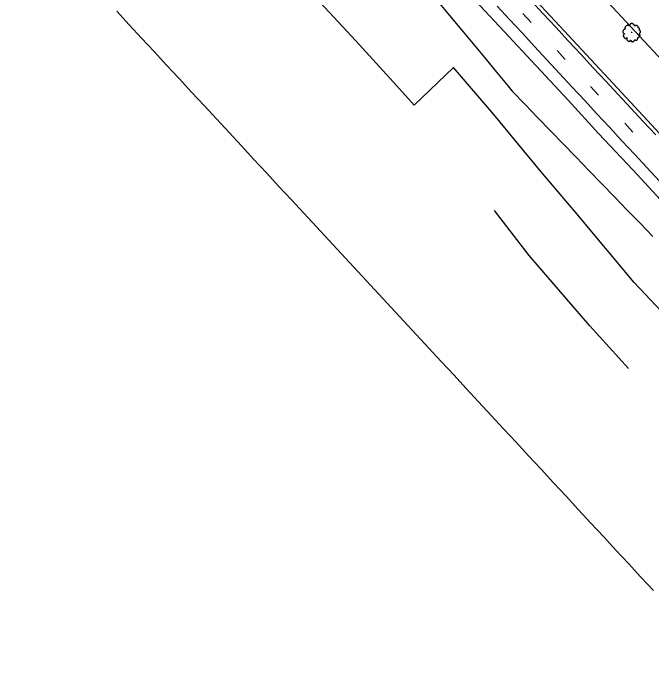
# Model space of a CAD drawing. Extents: x 2132221 to 2141942, y 535736 to 547298.
# Drawn here: x 2132442 to 2132964, y 545931 to 546461 of the extents above; entities that cross this region are included whole.
import ezdxf

# ---------------------------------------------------------------- set-up
doc = ezdxf.new("R2010")
doc.units = 0
for name, color, linetype in [('RD_EX_Fence_Other', 7, 'Continuous'), ('RD_EX_Misc', 7, 'Continuous'), ('RD_EX_Road', 7, 'Continuous'), ('RD_EX_VEG', 7, 'Continuous'), ('RD_HC_Cl', 7, 'Continuous'), ('TOPO_E_TLIML-Line', 7, 'Continuous')]:
    doc.layers.add(name, color=color, linetype=linetype)

msp = doc.modelspace()

# ---------------------------------------------------------------- linework, layer by layer
at = {"layer": 'RD_EX_Fence_Other'}
msp.add_line((2132981.11, 546207.18), (2132949.86, 546240.46), dxfattribs=at)
for points in [[(2132949.86, 546240.46), (2132901.43, 546298.13), (2132873.66, 546330.82), (2132834.97, 546377.63), (2132802.21, 546416.07), (2132770, 546385.42), (2132755.5, 546401.26), (2132722.39, 546437.71), (2132682.2, 546481.11), (2132628.94, 546536.16), (2132577.77, 546591.68), (2132538.26, 546633.84)], [(2132945.22, 546170.36), (2132913.63, 546205.17), (2132864.04, 546262.56), (2132835.65, 546299.16)]]:
    msp.add_lwpolyline(points, dxfattribs=at)
at = {"layer": 'RD_EX_Misc'}
for p, q in [((2132858.82, 546460.06), (2132865.53, 546452.81)), ((2132886.77, 546429.96), (2132893.47, 546422.71)), ((2132914, 546400.62), (2132920.7, 546393.38)), ((2132942.02, 546370.64), (2132948.73, 546363.39))]:
    msp.add_line(p, q, dxfattribs=at)
for points in [[(2132865.31, 546470.9), (2132875.51, 546459.91), (2132885.72, 546448.91), (2132895.92, 546437.91), (2132906.12, 546426.92), (2132916.32, 546415.92), (2132926.53, 546404.93), (2132936.73, 546393.93), (2132946.93, 546382.94), (2132957.14, 546371.94), (2132967.34, 546360.95)], [(2132837.72, 546466.27), (2132847.92, 546455.27), (2132858.12, 546444.27), (2132868.32, 546433.27), (2132878.52, 546422.27), (2132888.72, 546411.28), (2132898.91, 546400.28), (2132909.11, 546389.28), (2132919.31, 546378.28), (2132929.51, 546367.28), (2132939.71, 546356.28), (2132949.91, 546345.29), (2132960.11, 546334.29), (2132970.31, 546323.29)]]:
    msp.add_lwpolyline(points, dxfattribs=at)
at = {"layer": 'RD_EX_Road'}
for points in [[(2132558.86, 546805.33), (2132586.59, 546775.83), (2132616.52, 546743.7), (2132648.82, 546709), (2132681.31, 546673.68), (2132728.23, 546623.24), (2132759.22, 546589.75), (2132794.57, 546551.34), (2132826.29, 546517.17), (2132858.43, 546482.74), (2132892.56, 546446), (2132936.22, 546399.08), (2132963.92, 546369.17), (2132993.89, 546336.74), (2133024.93, 546303.4), (2133045.55, 546281.31), (2133079.95, 546244.07)], [(2132534.12, 546778.6), (2132550.88, 546760.69), (2132573.37, 546736.42), (2132594.17, 546714.08), (2132620.31, 546686), (2132640.1, 546664.6), (2132660.81, 546642.36), (2132680.08, 546621.37), (2132706.56, 546592.67), (2132731.48, 546566.07), (2132754.11, 546541.55), (2132777.18, 546516.84), (2132791.46, 546501.77), (2132819.98, 546470.76), (2132843.57, 546445.49), (2132869.74, 546417.29), (2132895.83, 546389.26), (2132920.66, 546362.25), (2132948.65, 546332.47), (2132974.62, 546304.38), (2133004.66, 546271.97), (2133022.43, 546252.61), (2133060.7, 546211.59)]]:
    msp.add_lwpolyline(points, dxfattribs=at)
at = {"layer": 'RD_EX_VEG'}
msp.add_lwpolyline([(2132789.44, 546470.05), (2132799, 546458.5), (2132808.57, 546446.94), (2132818.13, 546435.39), (2132827.69, 546423.83), (2132837.26, 546412.27), (2132846.82, 546400.72), (2132850.2, 546396.63), (2132860.63, 546385.86), (2132871.07, 546375.08), (2132881.5, 546364.3), (2132891.93, 546353.52), (2132902.37, 546342.74), (2132912.8, 546331.97), (2132923.23, 546321.19), (2132933.66, 546310.41), (2132944.1, 546299.63), (2132954.53, 546288.86), (2132964.96, 546278.08)], dxfattribs=at)
for centre, radius in [((2132947.66, 546444.77), 0.25), ((2132947.64, 546444.77), 0.0001)]:
    msp.add_circle(centre, radius, dxfattribs=at)
for points in [[(2132953.02, 546449.54), (2132952.83, 546449.78), (2132952.54, 546449.95), (2132952.3, 546450.06), (2132952.09, 546450.18), (2132951.86, 546450.27), (2132951.53, 546450.38), (2132951.23, 546450.41), (2132950.96, 546450.33), (2132950.76, 546450.21), (2132950.53, 546450.06), (2132950.4, 546449.94), (2132950.3, 546450.02), (2132950.21, 546450.15), (2132950.1, 546450.38), (2132949.93, 546450.56), (2132949.76, 546450.75), (2132949.5, 546450.99), (2132949.27, 546451.24), (2132949.04, 546451.41), (2132948.79, 546451.62), (2132948.44, 546451.81), (2132948.11, 546451.98), (2132947.72, 546452.03), (2132947.21, 546451.89), (2132946.86, 546451.75), (2132946.58, 546451.69), (2132946.35, 546451.27), (2132946.21, 546450.91), (2132946.08, 546450.75), (2132945.82, 546450.41), (2132945.72, 546450.18), (2132945.66, 546449.96), (2132945.59, 546450), (2132945.3, 546450.24), (2132945.02, 546450.39), (2132944.57, 546450.55), (2132944.25, 546450.56), (2132943.95, 546450.42), (2132943.67, 546450.2), (2132943.46, 546450.13), (2132943.2, 546450), (2132943.13, 546449.97), (2132942.86, 546449.79), (2132942.6, 546449.41), (2132942.36, 546449.15), (2132942.28, 546448.91), (2132942.25, 546448.68), (2132942.18, 546448.38), (2132942.29, 546447.94), (2132942.44, 546447.63), (2132942.55, 546447.47), (2132942.07, 546447.25), (2132941.78, 546447.05), (2132941.4, 546446.87), (2132941.34, 546446.82), (2132940.96, 546446.54), (2132940.82, 546446.21), (2132940.6, 546445.9), (2132940.55, 546445.62), (2132940.52, 546445.21), (2132940.57, 546444.82), (2132940.82, 546444.37), (2132941.11, 546444.09), (2132941.63, 546443.79), (2132941.85, 546443.66), (2132941.71, 546443.56), (2132941.45, 546443.28), (2132941.14, 546442.99), (2132941, 546442.66), (2132940.87, 546442.4), (2132940.78, 546442.12), (2132940.84, 546441.73), (2132941.05, 546441.39), (2132941.23, 546440.98), (2132941.48, 546440.59), (2132941.8, 546440.21), (2132942.32, 546439.87), (2132942.6, 546439.75), (2132942.79, 546439.8), (2132943.21, 546439.91), (2132943.34, 546440.09), (2132943.79, 546440.48), (2132943.73, 546440.29), (2132943.6, 546439.93), (2132943.71, 546439.35), (2132943.86, 546438.94), (2132944.07, 546438.49), (2132944.22, 546438.22), (2132944.59, 546437.92), (2132944.9, 546437.7), (2132945.25, 546437.51), (2132945.65, 546437.47), (2132945.97, 546437.53), (2132946.21, 546437.68), (2132946.54, 546437.88), (2132946.7, 546437.96)], [(2132946.7, 546437.96), (2132946.78, 546438.13), (2132946.93, 546438.34), (2132946.96, 546438.27), (2132947.04, 546438.11), (2132947.14, 546437.82), (2132947.23, 546437.6), (2132947.47, 546437.38), (2132947.73, 546437.25), (2132948.24, 546437.1), (2132948.77, 546437.22), (2132949.25, 546437.29), (2132949.54, 546437.46), (2132949.68, 546437.65), (2132950.03, 546438), (2132950.07, 546438.32), (2132950.13, 546438.44), (2132950.36, 546438.79), (2132950.45, 546438.77), (2132950.67, 546438.6), (2132951.01, 546438.41), (2132951.29, 546438.29), (2132951.57, 546438.24), (2132951.79, 546438.34), (2132952.07, 546438.63), (2132952.39, 546438.86), (2132952.45, 546439.02), (2132952.5, 546439.2), (2132952.59, 546439.39), (2132952.6, 546439.6), (2132952.64, 546439.77), (2132952.65, 546439.91), (2132952.67, 546440.11), (2132952.65, 546440.32), (2132952.58, 546440.47), (2132952.66, 546440.6), (2132952.91, 546440.63), (2132953.01, 546440.66), (2132953.2, 546440.79), (2132953.61, 546440.87), (2132953.93, 546441.1), (2132954.21, 546441.43), (2132954.38, 546441.65), (2132954.48, 546441.95), (2132954.53, 546442.26), (2132954.57, 546442.47), (2132954.55, 546442.69), (2132954.42, 546443.01), (2132954.29, 546443.23), (2132954.05, 546443.48), (2132953.95, 546443.66), (2132954, 546443.68), (2132954.11, 546443.78), (2132954.32, 546443.97), (2132954.59, 546444.33), (2132954.86, 546444.78), (2132954.88, 546444.79), (2132954.99, 546445.04), (2132954.99, 546445.34), (2132954.94, 546445.53), (2132954.9, 546445.77), (2132954.75, 546445.97), (2132954.55, 546446.19), (2132954.32, 546446.36), (2132954.11, 546446.43), (2132953.9, 546446.48), (2132953.96, 546446.64), (2132954.12, 546446.91), (2132954.19, 546447.05), (2132954.22, 546447.28), (2132954.21, 546447.58), (2132954, 546448), (2132953.52, 546448.4), (2132953.17, 546448.49), (2132952.94, 546448.48), (2132953, 546448.6), (2132953.01, 546448.88), (2132953.07, 546449.08), (2132953.04, 546449.29), (2132953.02, 546449.47), (2132952.98, 546449.57)]]:
    msp.add_spline(points, degree=3, dxfattribs=at)
at = {"layer": 'RD_HC_Cl'}
msp.add_line((2132442.23, 546992.78), (2135969.5, 543194.56), dxfattribs=at)
at = {"layer": 'TOPO_E_TLIML-Line'}
msp.add_lwpolyline([(2132526.96, 546462.02), (2132537.16, 546451.02), (2132547.36, 546440.02), (2132557.55, 546429.02), (2132567.75, 546418.02), (2132577.95, 546407.02), (2132588.15, 546396.01), (2132598.34, 546385.01), (2132608.54, 546374.01), (2132618.74, 546363.01), (2132628.93, 546352.01), (2132639.13, 546341.01), (2132649.33, 546330.01), (2132659.52, 546319.01), (2132669.72, 546308.01), (2132679.92, 546297.01), (2132690.12, 546286), (2132700.31, 546275), (2132710.51, 546264), (2132720.71, 546253), (2132730.9, 546242), (2132741.1, 546231), (2132751.3, 546220), (2132761.49, 546209), (2132771.69, 546198), (2132781.89, 546187), (2132792.09, 546176), (2132802.28, 546164.99), (2132812.48, 546153.99), (2132822.68, 546142.99), (2132832.87, 546131.99), (2132843.07, 546120.99), (2132853.27, 546109.99), (2132863.47, 546098.99), (2132873.66, 546087.99), (2132883.86, 546076.99), (2132894.06, 546065.99), (2132904.25, 546054.98), (2132914.45, 546043.98), (2132924.65, 546032.98), (2132934.84, 546021.98), (2132945.04, 546010.98), (2132955.24, 545999.98), (2132965.44, 545988.98)], dxfattribs=at)

doc.saveas('drawing.dxf')
